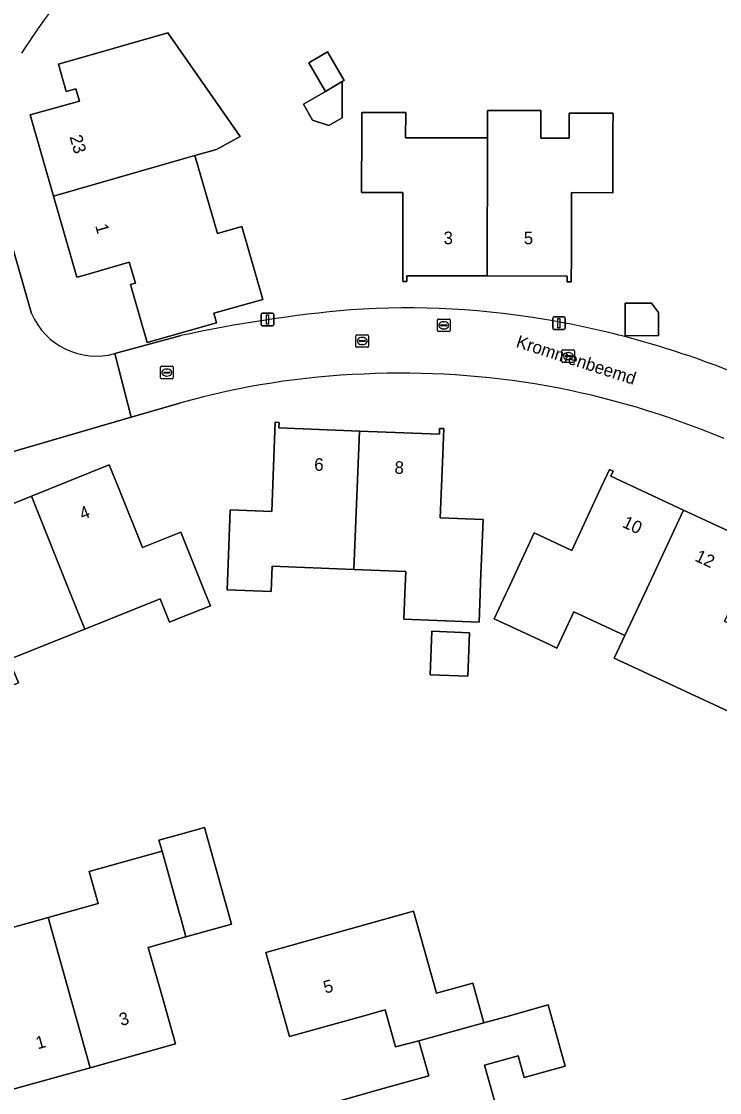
# Model space of a CAD drawing. Extents: x 162879 to 165540, y 384011 to 385181.
# Drawn here: x 164487.3 to 164542.8, y 384710.3 to 384795.5 of the extents above; entities that cross this region are included whole.
import ezdxf

# ---------------------------------------------------------------- set-up
doc = ezdxf.new("R2010")
doc.units = 0
for name, color, linetype in [('IMGEO_Erf', 7, 'Continuous'), ('IMGEO_Kolk', 7, 'Continuous'), ('IMGEO_Lichtmast', 7, 'Continuous'), ('IMGEO_Openbare_ruimte_label', 7, 'Continuous'), ('IMGEO_Pand', 7, 'Continuous'), ('IMGEO_Pand_nummerreeks', 7, 'Continuous'), ('IMGEO_Rijbaan_lokaal_open', 7, 'Continuous'), ('IMGEO_Rioolput', 7, 'Continuous')]:
    doc.layers.add(name, color=color, linetype=linetype)

msp = doc.modelspace()

# ---------------------------------------------------------------- linework, layer by layer
at = {"layer": 'IMGEO_Erf'}
for points in [[(164506.494, 384773.428), (164502.599, 384772.318), (164502.816, 384771.558), (164497.312, 384769.988), (164495.995, 384774.603), (164496.379, 384774.713), (164495.892, 384776.387), (164492.245, 384775.338), (164491.728, 384775.191), (164489.87, 384781.641), (164488.01, 384788.096), (164491.164, 384788.967), (164491.927, 384789.179), (164491.645, 384790.174), (164490.886, 384789.956), (164490.262, 384792.126), (164498.961, 384794.639), (164504.698, 384786.391), (164502.82, 384785.34), (164501.114, 384784.857), (164502.891, 384778.661), (164504.843, 384779.218)], [(164512.804, 384787.875), (164511.756, 384787.262), (164510.455, 384787.683), (164509.752, 384788.957), (164511.483, 384789.97), (164510.156, 384792.24), (164511.655, 384793.117), (164512.983, 384790.847), (164512.822, 384790.753)], [(164528.616, 384788.437), (164528.613, 384786.256), (164530.847, 384786.252), (164530.851, 384788.247), (164534.343, 384788.241), (164534.34, 384786.907), (164534.331, 384781.907), (164531.04, 384781.914), (164531.031, 384776.889), (164531.027, 384774.832), (164530.708, 384774.832), (164530.709, 384775.283), (164524.341, 384775.292), (164517.955, 384775.301), (164517.954, 384774.851), (164517.634, 384774.851), (164517.638, 384776.909), (164517.648, 384781.934), (164514.357, 384781.94), (164514.367, 384786.94), (164514.37, 384788.285), (164517.861, 384788.28), (164517.858, 384786.276), (164524.356, 384786.264), (164524.359, 384788.442)], [(164535.316, 384773.121), (164537.397, 384773.115), (164537.97, 384772.371), (164537.965, 384770.534), (164535.308, 384770.542)], [(164517.718, 384747.978), (164517.795, 384750), (164517.863, 384751.785), (164513.743, 384751.943), (164507.25, 384752.191), (164507.173, 384750.192), (164503.675, 384750.325), (164503.727, 384751.684), (164503.918, 384756.68), (164507.215, 384756.553), (164507.407, 384761.571), (164507.487, 384763.657), (164507.807, 384763.645), (164507.79, 384763.196), (164514.183, 384762.951), (164520.546, 384762.708), (164520.563, 384763.156), (164520.882, 384763.144), (164520.803, 384761.082), (164520.611, 384756.05), (164524.009, 384755.92), (164523.816, 384750.924), (164523.78, 384750), (164523.694, 384747.75)], [(164487.073, 384742.915), (164483.828, 384741.613), (164481.474, 384747.479), (164484.522, 384748.702), (164484.001, 384750), (164482.653, 384753.361), (164481.891, 384755.261), (164488.116, 384757.765), (164494.302, 384760.254), (164495.058, 384758.369), (164496.932, 384753.694), (164499.981, 384754.917), (164501.842, 384750.277), (164501.953, 384750), (164502.335, 384749.048), (164500, 384748.113), (164499.099, 384747.751), (164498.358, 384749.598), (164492.357, 384747.191), (164486.327, 384744.772)], [(164519.8, 384743.568), (164519.932, 384747.027), (164522.933, 384746.913), (164522.802, 384743.453)], [(164504.014, 384723.714), (164500.398, 384722.708), (164497.398, 384721.873), (164498.633, 384717.515), (164499.558, 384714.207), (164492.777, 384712.312), (164486.078, 384710.439), (164484.43, 384716.334), (164483.939, 384718.089), (164481.003, 384717.268), (164479.078, 384724.156), (164482.168, 384725.02), (164484.636, 384725.71), (164485.362, 384723.112), (164489.432, 384724.249), (164493.414, 384725.362), (164492.702, 384727.909), (164495.17, 384728.599), (164498.494, 384729.528), (164498.249, 384730.403), (164500, 384730.89), (164501.864, 384731.408)]]:
    msp.add_lwpolyline(points, close=True, dxfattribs=at)
for points in [[(164485.334, 384781.942), (164488.127, 384772.295)], [(164494.751, 384769.111), (164499.731, 384770.482), (164500, 384770.541)], [(164500, 384765.205), (164496.038, 384764.052), (164478.847, 384759.048)], [(164543.536, 384740.654), (164539.393, 384742.582), (164534.44, 384744.887), (164535.288, 384746.698), (164531.234, 384748.584), (164529.886, 384745.685), (164529.178, 384746.014), (164524.893, 384748.007), (164525.82, 384750), (164525.969, 384750.32), (164528.077, 384754.853), (164531.07, 384753.462), (164533.195, 384758.032), (164534.064, 384759.9), (164534.355, 384759.766), (164534.166, 384759.358), (164539.955, 384756.659), (164545.725, 384753.97)], [(164512.063, 384709.528), (164516.073, 384710.648), (164519.697, 384711.661), (164518.92, 384714.442), (164517.04, 384713.964), (164516.219, 384716.903), (164514.462, 384716.412), (164508.62, 384714.779), (164506.747, 384721.479), (164511.563, 384722.825), (164518.487, 384724.761), (164520.314, 384718.226), (164523.189, 384719.029), (164524.073, 384715.867), (164525.926, 384716.386), (164529.182, 384717.298), (164530.542, 384712.443), (164527.285, 384711.531), (164526.804, 384713.247), (164524.129, 384712.5), (164525.943, 384706.009)]]:
    msp.add_lwpolyline(points, dxfattribs=at)
for centre, radius, start, end in [((164546.808, 384754.453), 70.89, 140.1566, 147.05478), ((164493.262, 384774.495), 5.586, 203.19078, 285.46424), ((164523.271, 384663.226), 109.809, 95.11466, 102.23521), ((164517.962, 384707.057), 65.694, 79.80173, 93.90991), ((164516.488, 384698.768), 74.113, 67.81255, 79.81522), ((164516.955, 384704.59), 62.941, 92.18256, 105.62726), ((164517.55, 384701.568), 65.986, 79.99305, 92.59871), ((164516.95, 384699.81), 67.822, 67.26019, 79.7526)]:
    msp.add_arc(centre, radius, start, end, dxfattribs=at)
at = {"layer": 'IMGEO_Kolk'}
for p, q in [((164513.909, 384769.686), (164513.909, 384770.538)), ((164513.984, 384770.612), (164514.836, 384770.612)), ((164514.91, 384770.538), (164514.91, 384769.686)), ((164514.168, 384770.106), (164514.168, 384770.118)), ((164514.606, 384770.069), (164514.208, 384770.069)), ((164514.211, 384770.155), (164514.609, 384770.155)), ((164514.42, 384769.832), (164514.395, 384769.832)), ((164514.397, 384770.392), (164514.422, 384770.392)), ((164514.652, 384770.118), (164514.652, 384770.106)), ((164514.836, 384769.612), (164513.984, 384769.612)), ((164530.285, 384768.49), (164530.285, 384769.342)), ((164530.36, 384769.416), (164531.212, 384769.416)), ((164530.544, 384768.91), (164530.544, 384768.922)), ((164530.982, 384768.873), (164530.584, 384768.873)), ((164530.587, 384768.959), (164530.985, 384768.959)), ((164530.773, 384769.196), (164530.798, 384769.196)), ((164531.028, 384768.922), (164531.028, 384768.91)), ((164531.286, 384769.342), (164531.286, 384768.49)), ((164498.371, 384767.177), (164498.371, 384768.029)), ((164498.446, 384768.103), (164499.298, 384768.103)), ((164499.372, 384768.029), (164499.372, 384767.177)), ((164531.212, 384768.416), (164530.36, 384768.416)), ((164530.796, 384768.636), (164530.771, 384768.636)), ((164499.298, 384767.103), (164498.446, 384767.103)), ((164498.63, 384767.597), (164498.63, 384767.609)), ((164499.068, 384767.56), (164498.67, 384767.56)), ((164498.673, 384767.646), (164499.071, 384767.646)), ((164498.882, 384767.323), (164498.857, 384767.323)), ((164498.859, 384767.883), (164498.884, 384767.883)), ((164499.114, 384767.609), (164499.114, 384767.597))]:
    msp.add_line(p, q, dxfattribs=at)
for points in [[(164513.909, 384769.686), (164513.909, 384770.538)], [(164513.984, 384770.612), (164514.836, 384770.612)], [(164514.91, 384770.538), (164514.91, 384769.686)], [(164514.836, 384769.612), (164513.984, 384769.612)], [(164530.285, 384768.49), (164530.285, 384769.342)], [(164530.36, 384769.416), (164531.212, 384769.416)], [(164531.286, 384769.342), (164531.286, 384768.49)], [(164498.371, 384767.177), (164498.371, 384768.029)], [(164498.446, 384768.103), (164499.298, 384768.103)], [(164499.372, 384768.029), (164499.372, 384767.177)], [(164531.212, 384768.416), (164530.36, 384768.416)], [(164499.298, 384767.103), (164498.446, 384767.103)]]:
    msp.add_lwpolyline(points, dxfattribs=at)
for centre, radius, start, end in [((164513.986, 384770.536), 0.0765, 91.55205, 178.44795), ((164513.986, 384770.536), 0.0765, 91.55205, 178.44795), ((164514.834, 384770.536), 0.0765, 1.55205, 88.44795), ((164514.834, 384770.536), 0.0765, 1.55205, 88.44795), ((164513.986, 384769.688), 0.0765, 181.55205, 268.44795), ((164513.986, 384769.688), 0.0765, 181.55205, 268.44795), ((164514.208, 384770.115), 0.0403, 85.87752, 175.75265), ((164514.205, 384770.105), 0.0366, 178.93798, 274.71019), ((164514.609, 384770.112), 0.043, 264.86636, 352.45326), ((164514.613, 384770.117), 0.0386, 1.73085, 96.63898), ((164514.834, 384769.688), 0.0765, 271.55205, 358.44795), ((164514.834, 384769.688), 0.0765, 271.55205, 358.44795), ((164530.362, 384769.34), 0.0765, 91.55205, 178.44795), ((164530.362, 384769.34), 0.0765, 91.55205, 178.44795), ((164530.584, 384768.919), 0.0403, 85.87752, 175.75265), ((164530.581, 384768.909), 0.0366, 178.93798, 274.71019), ((164530.985, 384768.916), 0.043, 264.86636, 352.45326), ((164530.989, 384768.921), 0.0386, 1.73085, 96.63898), ((164531.21, 384769.34), 0.0765, 1.55205, 88.44795), ((164531.21, 384769.34), 0.0765, 1.55205, 88.44795), ((164498.448, 384768.027), 0.0765, 91.55205, 178.44795), ((164498.448, 384768.027), 0.0765, 91.55205, 178.44795), ((164499.296, 384768.027), 0.0765, 1.55205, 88.44795), ((164499.296, 384768.027), 0.0765, 1.55205, 88.44795), ((164530.362, 384768.492), 0.0765, 181.55205, 268.44795), ((164530.362, 384768.492), 0.0765, 181.55205, 268.44795), ((164531.21, 384768.492), 0.0765, 271.55205, 358.44795), ((164531.21, 384768.492), 0.0765, 271.55205, 358.44795), ((164498.448, 384767.179), 0.0765, 181.55205, 268.44795), ((164498.448, 384767.179), 0.0765, 181.55205, 268.44795), ((164498.67, 384767.606), 0.0403, 85.87752, 175.75265), ((164498.667, 384767.596), 0.0366, 178.93798, 274.71019), ((164499.071, 384767.603), 0.043, 264.86636, 352.45326), ((164499.075, 384767.608), 0.0386, 1.73085, 96.63898), ((164499.296, 384767.179), 0.0765, 271.55205, 358.44795), ((164499.296, 384767.179), 0.0765, 271.55205, 358.44795)]:
    msp.add_arc(centre, radius, start, end, dxfattribs=at)
for centre, major_axis, ratio, start_param, end_param in [((164514.396, 384770.112), (-0.387, 0.002), 0.722429, 4.712389, 7.853982), ((164514.421, 384770.112), (-0.39, 0.002), 0.717154, 1.570796, 4.712389), ((164530.772, 384768.916), (-0.387, 0.002), 0.722429, 4.712389, 7.853982), ((164530.797, 384768.916), (-0.39, 0.002), 0.717154, 1.570796, 4.712389), ((164498.858, 384767.603), (-0.387, 0.002), 0.722429, 4.712389, 7.853982), ((164498.883, 384767.603), (-0.39, 0.002), 0.717154, 1.570796, 4.712389)]:
    msp.add_ellipse(centre, major_axis=major_axis, ratio=ratio, start_param=start_param, end_param=end_param, dxfattribs=at)
at = {"layer": 'IMGEO_Lichtmast'}
for p, q in [((164506.381, 384771.422), (164506.381, 384772.222)), ((164506.381, 384772.222), (164506.381, 384771.422)), ((164506.481, 384772.322), (164507.271, 384772.322)), ((164507.271, 384772.322), (164506.481, 384772.322)), ((164507.371, 384772.222), (164507.371, 384771.422)), ((164507.371, 384771.422), (164507.371, 384772.222)), ((164529.549, 384771.136), (164529.549, 384771.936)), ((164529.549, 384771.936), (164529.549, 384771.136)), ((164529.649, 384772.036), (164530.439, 384772.036)), ((164530.439, 384772.036), (164529.649, 384772.036)), ((164530.539, 384771.936), (164530.539, 384771.136)), ((164530.539, 384771.136), (164530.539, 384771.936)), ((164507.271, 384771.322), (164506.481, 384771.322)), ((164506.481, 384771.322), (164507.271, 384771.322)), ((164530.439, 384771.036), (164529.649, 384771.036)), ((164529.649, 384771.036), (164530.439, 384771.036))]:
    msp.add_line(p, q, dxfattribs=at)
for points in [[(164506.801, 384772.197), (164506.951, 384772.197), (164506.951, 384771.447), (164506.801, 384771.447), (164506.801, 384772.197)], [(164529.969, 384771.911), (164530.119, 384771.911), (164530.119, 384771.161), (164529.969, 384771.161), (164529.969, 384771.911)]]:
    msp.add_lwpolyline(points, dxfattribs=at)
for centre, start, end in [((164506.481, 384772.222), 90, 180), ((164506.481, 384772.222), 90, 180), ((164507.271, 384772.222), 0, 90), ((164507.271, 384772.222), 360, 90), ((164506.481, 384771.422), 180, 270), ((164506.481, 384771.422), 180, 270), ((164507.271, 384771.422), 270, 0), ((164507.271, 384771.422), 270, 0), ((164529.649, 384771.936), 90, 180), ((164529.649, 384771.936), 90, 180), ((164530.439, 384771.936), 0, 90), ((164530.439, 384771.936), 360, 90), ((164529.649, 384771.136), 180, 270), ((164529.649, 384771.136), 180, 270), ((164530.439, 384771.136), 270, 0), ((164530.439, 384771.136), 270, 0)]:
    msp.add_arc(centre, 0.1, start, end, dxfattribs=at)
at = {"layer": 'IMGEO_Pand'}
for points in [[(164489.87, 384781.641), (164500, 384784.539), (164501.114, 384784.857), (164502.82, 384785.34), (164504.698, 384786.391), (164498.961, 384794.639), (164490.262, 384792.126), (164490.886, 384789.956), (164491.645, 384790.174), (164491.927, 384789.179), (164491.164, 384788.967), (164488.01, 384788.096)], [(164511.483, 384789.97), (164512.822, 384790.753), (164512.983, 384790.847), (164511.655, 384793.117), (164510.156, 384792.24)], [(164512.822, 384790.753), (164511.483, 384789.97), (164509.752, 384788.957), (164510.455, 384787.683), (164511.756, 384787.262), (164512.804, 384787.875)], [(164524.341, 384775.292), (164530.709, 384775.283), (164530.708, 384774.832), (164531.027, 384774.832), (164531.031, 384776.889), (164531.04, 384781.914), (164534.331, 384781.907), (164534.34, 384786.907), (164534.343, 384788.241), (164530.851, 384788.247), (164530.847, 384786.252), (164528.613, 384786.256), (164528.616, 384788.437), (164524.359, 384788.442), (164524.356, 384786.264)], [(164524.341, 384775.292), (164524.356, 384786.264), (164517.858, 384786.276), (164517.861, 384788.28), (164514.37, 384788.285), (164514.367, 384786.94), (164514.357, 384781.94), (164517.648, 384781.934), (164517.638, 384776.909), (164517.634, 384774.851), (164517.954, 384774.851), (164517.955, 384775.301)], [(164489.87, 384781.641), (164491.728, 384775.191), (164492.245, 384775.338), (164495.892, 384776.387), (164496.379, 384774.713), (164495.995, 384774.603), (164497.312, 384769.988), (164502.816, 384771.558), (164502.599, 384772.318), (164506.494, 384773.428), (164504.843, 384779.218), (164502.891, 384778.661), (164501.114, 384784.857), (164500, 384784.539)], [(164537.965, 384770.534), (164537.97, 384772.371), (164537.397, 384773.115), (164535.316, 384773.121), (164535.308, 384770.542)], [(164514.183, 384762.951), (164507.79, 384763.196), (164507.807, 384763.645), (164507.487, 384763.657), (164507.407, 384761.571), (164507.215, 384756.553), (164503.918, 384756.68), (164503.727, 384751.684), (164503.675, 384750.325), (164507.173, 384750.192), (164507.25, 384752.191), (164513.743, 384751.943)], [(164514.183, 384762.951), (164513.743, 384751.943), (164517.863, 384751.785), (164517.795, 384750), (164517.718, 384747.978), (164523.694, 384747.75), (164523.78, 384750), (164523.816, 384750.924), (164524.009, 384755.92), (164520.611, 384756.05), (164520.803, 384761.082), (164520.882, 384763.144), (164520.563, 384763.156), (164520.546, 384762.708)], [(164492.357, 384747.191), (164498.358, 384749.598), (164499.099, 384747.751), (164500, 384748.113), (164502.335, 384749.048), (164501.953, 384750), (164501.842, 384750.277), (164499.981, 384754.917), (164496.932, 384753.694), (164495.058, 384758.369), (164494.302, 384760.254), (164488.116, 384757.765), (164491.23, 384750)], [(164539.955, 384756.659), (164534.166, 384759.358), (164534.355, 384759.766), (164534.064, 384759.9), (164533.195, 384758.032), (164531.07, 384753.462), (164528.077, 384754.853), (164525.969, 384750.32), (164525.82, 384750), (164524.893, 384748.007), (164529.178, 384746.014), (164529.886, 384745.685), (164531.234, 384748.584), (164535.288, 384746.698), (164536.835, 384750)], [(164492.357, 384747.191), (164491.23, 384750), (164488.116, 384757.765), (164481.891, 384755.261), (164482.653, 384753.361), (164484.001, 384750), (164484.522, 384748.702), (164481.474, 384747.479), (164483.828, 384741.613), (164487.073, 384742.915), (164486.327, 384744.772)], [(164544.231, 384750), (164545.329, 384752.361), (164546.204, 384754.243), (164545.914, 384754.378), (164545.725, 384753.97), (164539.955, 384756.659), (164536.835, 384750), (164535.288, 384746.698), (164534.44, 384744.887), (164539.393, 384742.582), (164543.536, 384740.654), (164544.105, 384741.878), (164546.213, 384746.411), (164543.211, 384747.806)], [(164519.8, 384743.568), (164522.802, 384743.453), (164522.933, 384746.913), (164519.932, 384747.027)], [(164498.494, 384729.528), (164499.801, 384724.853), (164500.003, 384724.128), (164500.398, 384722.708), (164504.014, 384723.714), (164501.864, 384731.408), (164500, 384730.89), (164498.249, 384730.403)], [(164500.398, 384722.708), (164500.003, 384724.128), (164499.801, 384724.853), (164498.494, 384729.528), (164495.17, 384728.599), (164492.702, 384727.909), (164493.414, 384725.362), (164489.432, 384724.249), (164492.777, 384712.312), (164499.558, 384714.207), (164498.633, 384717.515), (164497.398, 384721.873)], [(164489.432, 384724.249), (164485.362, 384723.112), (164484.636, 384725.71), (164482.168, 384725.02), (164479.078, 384724.156), (164481.003, 384717.268), (164483.939, 384718.089), (164484.43, 384716.334), (164486.078, 384710.439), (164492.777, 384712.312)], [(164524.073, 384715.867), (164523.189, 384719.029), (164520.314, 384718.226), (164518.487, 384724.761), (164511.563, 384722.825), (164506.747, 384721.479), (164508.62, 384714.779), (164514.462, 384716.412), (164516.219, 384716.903), (164517.04, 384713.964), (164518.92, 384714.442)], [(164524.073, 384715.867), (164518.92, 384714.442), (164519.697, 384711.661), (164516.073, 384710.648), (164512.063, 384709.528), (164513.977, 384702.682), (164525.943, 384706.009), (164524.129, 384712.5), (164526.804, 384713.247), (164527.285, 384711.531), (164530.542, 384712.443), (164529.182, 384717.298), (164525.926, 384716.386)]]:
    msp.add_lwpolyline(points, close=True, dxfattribs=at)
at = {"layer": 'IMGEO_Rijbaan_lokaal_open'}
for points in [[(164488.127, 384772.295), (164485.334, 384781.942)], [(164500, 384770.541), (164499.731, 384770.482), (164494.751, 384769.111), (164496.038, 384764.052), (164500, 384765.205)], [(164478.847, 384759.048), (164496.038, 384764.052), (164494.751, 384769.111)]]:
    msp.add_lwpolyline(points, dxfattribs=at)
for centre, radius, start, end in [((164546.808, 384754.453), 70.89, 140.1566, 147.05478), ((164493.262, 384774.495), 5.586, 203.19078, 285.46424), ((164523.271, 384663.226), 109.809, 95.11466, 102.23521), ((164517.962, 384707.057), 65.694, 79.80173, 93.90991), ((164516.488, 384698.768), 74.113, 67.81255, 79.81522), ((164516.955, 384704.59), 62.941, 92.18256, 105.62726), ((164517.55, 384701.568), 65.986, 79.99305, 92.59871), ((164516.95, 384699.81), 67.822, 67.26019, 79.7526)]:
    msp.add_arc(centre, radius, start, end, dxfattribs=at)
at = {"layer": 'IMGEO_Rioolput'}
for p, q in [((164520.386, 384770.938), (164520.386, 384771.79)), ((164520.461, 384771.864), (164521.313, 384771.864)), ((164520.645, 384771.358), (164520.645, 384771.37)), ((164520.688, 384771.407), (164521.086, 384771.407)), ((164520.874, 384771.644), (164520.899, 384771.644)), ((164521.129, 384771.37), (164521.129, 384771.358)), ((164521.387, 384771.79), (164521.387, 384770.938)), ((164521.313, 384770.864), (164520.461, 384770.864)), ((164521.083, 384771.321), (164520.685, 384771.321)), ((164520.897, 384771.084), (164520.872, 384771.084))]:
    msp.add_line(p, q, dxfattribs=at)
for points in [[(164520.386, 384770.938), (164520.386, 384771.79)], [(164520.461, 384771.864), (164521.313, 384771.864)], [(164521.387, 384771.79), (164521.387, 384770.938)], [(164521.313, 384770.864), (164520.461, 384770.864)]]:
    msp.add_lwpolyline(points, dxfattribs=at)
for centre, radius, start, end in [((164520.463, 384771.788), 0.0765, 91.55205, 178.44795), ((164520.463, 384771.788), 0.0765, 91.55205, 178.44795), ((164520.685, 384771.367), 0.0403, 85.87752, 175.75265), ((164520.682, 384771.357), 0.0366, 178.93798, 274.71019), ((164521.086, 384771.364), 0.043, 264.86636, 352.45326), ((164521.09, 384771.369), 0.0386, 1.73085, 96.63898), ((164521.311, 384771.788), 0.0765, 1.55205, 88.44795), ((164521.311, 384771.788), 0.0765, 1.55205, 88.44795), ((164520.463, 384770.94), 0.0765, 181.55205, 268.44795), ((164520.463, 384770.94), 0.0765, 181.55205, 268.44795), ((164521.311, 384770.94), 0.0765, 271.55205, 358.44795), ((164521.311, 384770.94), 0.0765, 271.55205, 358.44795)]:
    msp.add_arc(centre, radius, start, end, dxfattribs=at)
for centre, major_axis, ratio, start_param, end_param in [((164520.873, 384771.364), (-0.387, 0.002), 0.722429, 4.712389, 7.853982), ((164520.898, 384771.364), (-0.39, 0.002), 0.717154, 1.570796, 4.712389)]:
    msp.add_ellipse(centre, major_axis=major_axis, ratio=ratio, start_param=start_param, end_param=end_param, dxfattribs=at)

# ---------------------------------------------------------------- texts
at = {"layer": 'IMGEO_Openbare_ruimte_label'}
msp.add_text('Krommenbeemd', height=1, rotation=342.12658, dxfattribs=at).set_placement((164526.567, 384769.655))
at = {"layer": 'IMGEO_Pand_nummerreeks'}
for s, rotation, p in [('23', 286.07162, (164491.132, 384786.36)), ('1', 286.07162, (164493.172, 384779.281)), ('3', 359.91914, (164520.872, 384777.816)), ('5', 359.91914, (164527.249, 384777.807)), ('6', 357.80913, (164510.578, 384759.807)), ('8', 357.80913, (164516.96, 384759.563)), ('4', 21.91514, (164492.169, 384755.86)), ('10', 335.00758, (164535.006, 384755.348)), ('12', 335.00758, (164540.78, 384752.657)), ('5', 15.61623, (164511.476, 384718.194)), ('3', 15.61883, (164495.244, 384715.618)), ('1', 15.61702, (164488.614, 384713.765))]:
    msp.add_text(s, height=1, rotation=rotation, dxfattribs=at).set_placement(p)

doc.saveas('drawing.dxf')
